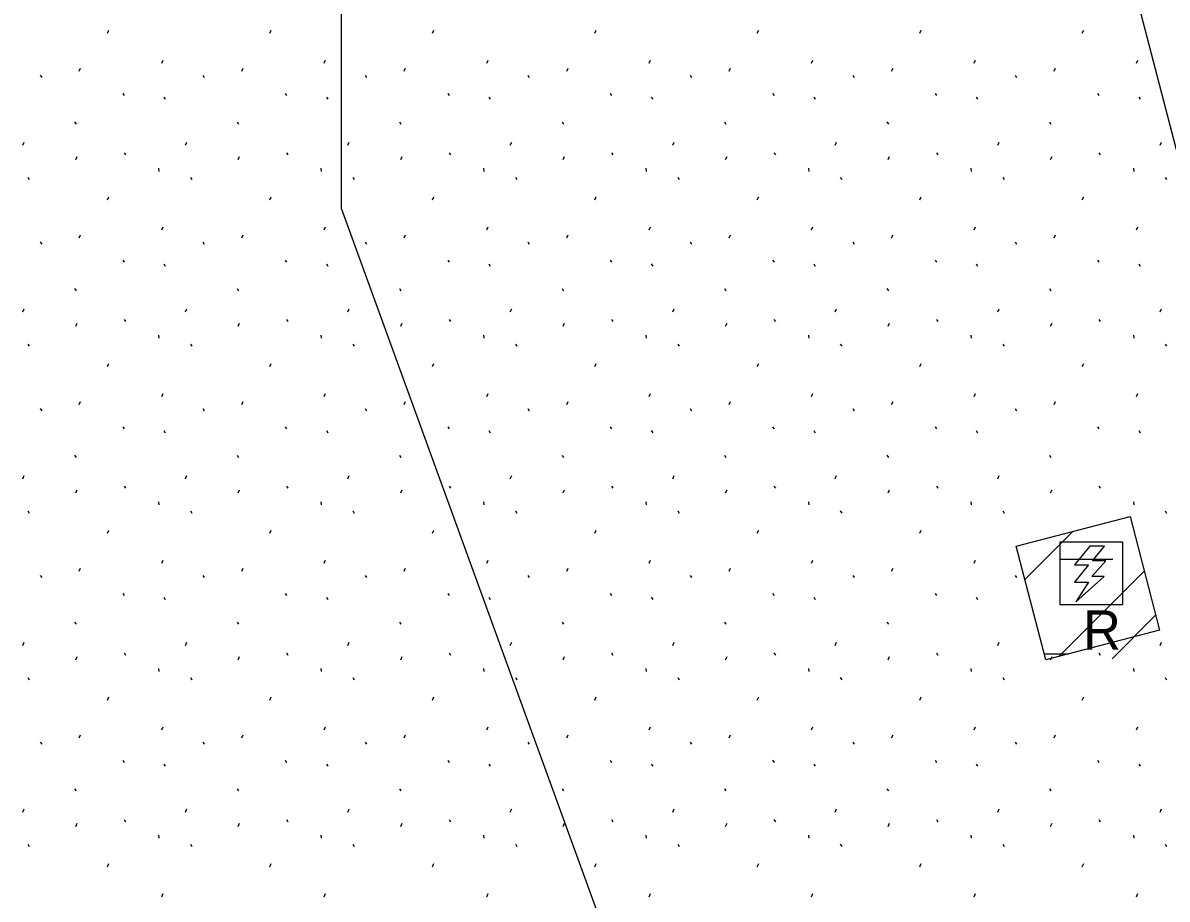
# Model space of a CAD drawing. Extents: x 419396 to 421519, y 4453567 to 4456767.
# Drawn here: x 420735 to 420793.4, y 4454672.1 to 4454716.9 of the extents above; entities that cross this region are included whole.
import ezdxf

# ---------------------------------------------------------------- set-up
doc = ezdxf.new("R2010")
doc.units = 0
for name, color, linetype in [('Level 1', 7, 'Continuous'), ('Level 21', 7, 'Continuous'), ('Level 28', 7, 'Continuous'), ('Level 41', 7, 'Continuous'), ('Level 57', 7, 'Continuous')]:
    doc.layers.add(name, color=color, linetype=linetype)

msp = doc.modelspace()

# ---------------------------------------------------------------- linework, layer by layer
at = {"layer": 'Level 1'}
for p, q in [((420786.135, 4454688.454), (420788.603, 4454690.922)), ((420787.906, 4454690.375), (420791.106, 4454690.375)), ((420787.906, 4454690.375), (420787.906, 4454687.175)), ((420791.106, 4454690.375), (420791.106, 4454687.175)), ((420787.964, 4454689.504), (420790.623, 4454689.504)), ((420787.871, 4454684.533), (420792.222, 4454688.884)), ((420787.906, 4454687.175), (420791.106, 4454687.175)), ((420790.577, 4454684.411), (420792.805, 4454686.639)), ((420787.12, 4454684.663), (420788.372, 4454684.663))]:
    msp.add_line(p, q, dxfattribs=at)
msp.add_lwpolyline([(420790.262, 4454689.406), (420789.587, 4454689.406), (420790.199, 4454690.157), (420789.449, 4454690.157), (420788.668, 4454689.2), (420789.38, 4454689.2), (420788.668, 4454688.33), (420789.371, 4454688.33), (420788.738, 4454687.322), (420790.175, 4454688.619), (420789.542, 4454688.619), (420790.262, 4454689.406)], dxfattribs=at)
at = {"layer": 'Level 21'}
for p, q in [((420751.238, 4454745.232), (420751.238, 4454707.424)), ((420751.238, 4454707.424), (420789.047, 4454603.449))]:
    msp.add_line(p, q, dxfattribs=at)
at = {"layer": 'Level 28'}
msp.add_line((420811.911, 4454640.946), (420789.095, 4454728.748), dxfattribs=at)
at = {"layer": 'Level 41'}
for p, q in [((420739.301, 4454716.347), (420739.373, 4454716.507)), ((420747.594, 4454716.347), (420747.666, 4454716.507)), ((420755.887, 4454716.347), (420755.959, 4454716.507)), ((420764.18, 4454716.347), (420764.252, 4454716.507)), ((420772.473, 4454716.347), (420772.545, 4454716.507)), ((420780.766, 4454716.347), (420780.838, 4454716.507)), ((420789.059, 4454716.347), (420789.131, 4454716.507)), ((420742.073, 4454714.817), (420742.143, 4454714.977)), ((420750.366, 4454714.817), (420750.436, 4454714.977)), ((420758.659, 4454714.817), (420758.729, 4454714.977)), ((420766.952, 4454714.817), (420767.022, 4454714.977)), ((420775.245, 4454714.817), (420775.315, 4454714.977)), ((420783.538, 4454714.817), (420783.608, 4454714.977)), ((420791.831, 4454714.817), (420791.901, 4454714.977)), ((420737.863, 4454714.409), (420737.934, 4454714.569)), ((420746.156, 4454714.409), (420746.227, 4454714.569)), ((420754.449, 4454714.409), (420754.52, 4454714.569)), ((420762.742, 4454714.409), (420762.813, 4454714.569)), ((420771.035, 4454714.409), (420771.106, 4454714.569)), ((420779.328, 4454714.409), (420779.399, 4454714.569)), ((420787.621, 4454714.409), (420787.692, 4454714.569)), ((420735.875, 4454714.201), (420735.946, 4454714.095)), ((420744.168, 4454714.201), (420744.239, 4454714.095)), ((420752.461, 4454714.201), (420752.532, 4454714.095)), ((420760.754, 4454714.201), (420760.825, 4454714.095)), ((420769.047, 4454714.201), (420769.118, 4454714.095)), ((420777.34, 4454714.201), (420777.411, 4454714.095)), ((420785.633, 4454714.201), (420785.704, 4454714.095)), ((420740.083, 4454713.272), (420740.154, 4454713.165)), ((420748.376, 4454713.272), (420748.447, 4454713.165)), ((420756.669, 4454713.272), (420756.74, 4454713.165)), ((420764.962, 4454713.272), (420765.033, 4454713.165)), ((420773.255, 4454713.272), (420773.326, 4454713.165)), ((420781.548, 4454713.272), (420781.619, 4454713.165)), ((420789.841, 4454713.272), (420789.912, 4454713.165)), ((420742.182, 4454713.08), (420742.253, 4454712.973)), ((420750.475, 4454713.08), (420750.546, 4454712.973)), ((420758.768, 4454713.08), (420758.839, 4454712.973)), ((420767.061, 4454713.08), (420767.132, 4454712.973)), ((420775.354, 4454713.08), (420775.425, 4454712.973)), ((420783.647, 4454713.08), (420783.718, 4454712.973)), ((420791.94, 4454713.08), (420792.011, 4454712.973)), ((420737.627, 4454711.819), (420737.698, 4454711.712)), ((420745.92, 4454711.819), (420745.991, 4454711.712)), ((420754.213, 4454711.819), (420754.284, 4454711.712)), ((420762.506, 4454711.819), (420762.577, 4454711.712)), ((420770.799, 4454711.819), (420770.87, 4454711.712)), ((420779.092, 4454711.819), (420779.163, 4454711.712)), ((420787.385, 4454711.819), (420787.456, 4454711.712)), ((420734.986, 4454710.626), (420735.057, 4454710.785)), ((420743.279, 4454710.626), (420743.35, 4454710.785)), ((420751.572, 4454710.626), (420751.643, 4454710.785)), ((420759.865, 4454710.626), (420759.936, 4454710.785)), ((420768.158, 4454710.626), (420768.229, 4454710.785)), ((420776.451, 4454710.626), (420776.522, 4454710.785)), ((420784.744, 4454710.626), (420784.815, 4454710.785)), ((420793.037, 4454710.626), (420793.108, 4454710.785)), ((420740.15, 4454710.242), (420740.221, 4454710.135)), ((420748.443, 4454710.242), (420748.514, 4454710.135)), ((420756.736, 4454710.242), (420756.807, 4454710.135)), ((420765.029, 4454710.242), (420765.1, 4454710.135)), ((420773.322, 4454710.242), (420773.393, 4454710.135)), ((420781.615, 4454710.242), (420781.686, 4454710.135)), ((420789.908, 4454710.242), (420789.979, 4454710.135)), ((420737.685, 4454709.897), (420737.757, 4454710.057)), ((420745.978, 4454709.897), (420746.05, 4454710.057)), ((420754.271, 4454709.897), (420754.343, 4454710.057)), ((420762.564, 4454709.897), (420762.636, 4454710.057)), ((420770.857, 4454709.897), (420770.929, 4454710.057)), ((420779.15, 4454709.897), (420779.222, 4454710.057)), ((420787.443, 4454709.897), (420787.515, 4454710.057)), ((420741.908, 4454709.451), (420741.926, 4454709.291)), ((420750.201, 4454709.451), (420750.219, 4454709.291)), ((420758.494, 4454709.451), (420758.512, 4454709.291)), ((420766.787, 4454709.451), (420766.805, 4454709.291)), ((420775.08, 4454709.451), (420775.098, 4454709.291)), ((420783.373, 4454709.451), (420783.391, 4454709.291)), ((420791.666, 4454709.451), (420791.684, 4454709.291)), ((420735.245, 4454708.981), (420735.315, 4454708.874)), ((420743.538, 4454708.981), (420743.608, 4454708.874)), ((420751.831, 4454708.981), (420751.901, 4454708.874)), ((420760.124, 4454708.981), (420760.194, 4454708.874)), ((420768.417, 4454708.981), (420768.487, 4454708.874)), ((420776.71, 4454708.981), (420776.78, 4454708.874)), ((420785.003, 4454708.981), (420785.073, 4454708.874)), ((420793.296, 4454708.981), (420793.366, 4454708.874)), ((420739.301, 4454707.837), (420739.373, 4454707.997)), ((420747.594, 4454707.837), (420747.666, 4454707.997)), ((420755.887, 4454707.837), (420755.959, 4454707.997)), ((420764.18, 4454707.837), (420764.252, 4454707.997)), ((420772.473, 4454707.837), (420772.545, 4454707.997)), ((420780.766, 4454707.837), (420780.838, 4454707.997)), ((420789.059, 4454707.837), (420789.131, 4454707.997)), ((420742.073, 4454706.307), (420742.143, 4454706.467)), ((420750.366, 4454706.307), (420750.436, 4454706.467)), ((420758.659, 4454706.307), (420758.729, 4454706.467)), ((420766.952, 4454706.307), (420767.022, 4454706.467)), ((420775.245, 4454706.307), (420775.315, 4454706.467)), ((420783.538, 4454706.307), (420783.608, 4454706.467)), ((420791.831, 4454706.307), (420791.901, 4454706.467)), ((420735.875, 4454705.691), (420735.946, 4454705.585)), ((420737.863, 4454705.899), (420737.934, 4454706.059)), ((420744.168, 4454705.691), (420744.239, 4454705.585)), ((420746.156, 4454705.899), (420746.227, 4454706.059)), ((420752.461, 4454705.691), (420752.532, 4454705.585)), ((420754.449, 4454705.899), (420754.52, 4454706.059)), ((420760.754, 4454705.691), (420760.825, 4454705.585)), ((420762.742, 4454705.899), (420762.813, 4454706.059)), ((420769.047, 4454705.691), (420769.118, 4454705.585)), ((420771.035, 4454705.899), (420771.106, 4454706.059)), ((420777.34, 4454705.691), (420777.411, 4454705.585)), ((420779.328, 4454705.899), (420779.399, 4454706.059)), ((420785.633, 4454705.691), (420785.704, 4454705.585)), ((420787.621, 4454705.899), (420787.692, 4454706.059)), ((420740.083, 4454704.762), (420740.154, 4454704.655)), ((420742.182, 4454704.57), (420742.253, 4454704.463)), ((420748.376, 4454704.762), (420748.447, 4454704.655)), ((420750.475, 4454704.57), (420750.546, 4454704.463)), ((420756.669, 4454704.762), (420756.74, 4454704.655)), ((420758.768, 4454704.57), (420758.839, 4454704.463)), ((420764.962, 4454704.762), (420765.033, 4454704.655)), ((420767.061, 4454704.57), (420767.132, 4454704.463)), ((420773.255, 4454704.762), (420773.326, 4454704.655)), ((420775.354, 4454704.57), (420775.425, 4454704.463)), ((420781.548, 4454704.762), (420781.619, 4454704.655)), ((420783.647, 4454704.57), (420783.718, 4454704.463)), ((420789.841, 4454704.762), (420789.912, 4454704.655)), ((420791.94, 4454704.57), (420792.011, 4454704.463)), ((420737.627, 4454703.309), (420737.698, 4454703.202)), ((420745.92, 4454703.309), (420745.991, 4454703.202)), ((420754.213, 4454703.309), (420754.284, 4454703.202)), ((420762.506, 4454703.309), (420762.577, 4454703.202)), ((420770.799, 4454703.309), (420770.87, 4454703.202)), ((420779.092, 4454703.309), (420779.163, 4454703.202)), ((420787.385, 4454703.309), (420787.456, 4454703.202)), ((420734.986, 4454702.116), (420735.057, 4454702.275)), ((420743.279, 4454702.116), (420743.35, 4454702.275)), ((420751.572, 4454702.116), (420751.643, 4454702.275)), ((420759.865, 4454702.116), (420759.936, 4454702.275)), ((420768.158, 4454702.116), (420768.229, 4454702.275)), ((420776.451, 4454702.116), (420776.522, 4454702.275)), ((420784.744, 4454702.116), (420784.815, 4454702.275)), ((420793.037, 4454702.116), (420793.108, 4454702.275)), ((420737.685, 4454701.387), (420737.757, 4454701.547)), ((420740.15, 4454701.732), (420740.221, 4454701.625)), ((420745.978, 4454701.387), (420746.05, 4454701.547)), ((420748.443, 4454701.732), (420748.514, 4454701.625)), ((420754.271, 4454701.387), (420754.343, 4454701.547)), ((420756.736, 4454701.732), (420756.807, 4454701.625)), ((420762.564, 4454701.387), (420762.636, 4454701.547)), ((420765.029, 4454701.732), (420765.1, 4454701.625)), ((420770.857, 4454701.387), (420770.929, 4454701.547)), ((420773.322, 4454701.732), (420773.393, 4454701.625)), ((420779.15, 4454701.387), (420779.222, 4454701.547)), ((420781.615, 4454701.732), (420781.686, 4454701.625)), ((420787.443, 4454701.387), (420787.515, 4454701.547)), ((420789.908, 4454701.732), (420789.979, 4454701.625)), ((420741.908, 4454700.941), (420741.926, 4454700.781)), ((420750.201, 4454700.941), (420750.219, 4454700.781)), ((420758.494, 4454700.941), (420758.512, 4454700.781)), ((420766.787, 4454700.941), (420766.805, 4454700.781)), ((420775.08, 4454700.941), (420775.098, 4454700.781)), ((420783.373, 4454700.941), (420783.391, 4454700.781)), ((420791.666, 4454700.941), (420791.684, 4454700.781)), ((420735.245, 4454700.471), (420735.315, 4454700.364)), ((420743.538, 4454700.471), (420743.608, 4454700.364)), ((420751.831, 4454700.471), (420751.901, 4454700.364)), ((420760.124, 4454700.471), (420760.194, 4454700.364)), ((420768.417, 4454700.471), (420768.487, 4454700.364)), ((420776.71, 4454700.471), (420776.78, 4454700.364)), ((420785.003, 4454700.471), (420785.073, 4454700.364)), ((420793.296, 4454700.471), (420793.366, 4454700.364)), ((420739.301, 4454699.327), (420739.373, 4454699.487)), ((420747.594, 4454699.327), (420747.666, 4454699.487)), ((420755.887, 4454699.327), (420755.959, 4454699.487)), ((420764.18, 4454699.327), (420764.252, 4454699.487)), ((420772.473, 4454699.327), (420772.545, 4454699.487)), ((420780.766, 4454699.327), (420780.838, 4454699.487)), ((420789.059, 4454699.327), (420789.131, 4454699.487)), ((420742.073, 4454697.797), (420742.143, 4454697.957)), ((420750.366, 4454697.797), (420750.436, 4454697.957)), ((420758.659, 4454697.797), (420758.729, 4454697.957)), ((420766.952, 4454697.797), (420767.022, 4454697.957)), ((420775.245, 4454697.797), (420775.315, 4454697.957)), ((420783.538, 4454697.797), (420783.608, 4454697.957)), ((420791.831, 4454697.797), (420791.901, 4454697.957)), ((420737.863, 4454697.389), (420737.934, 4454697.549)), ((420746.156, 4454697.389), (420746.227, 4454697.549)), ((420754.449, 4454697.389), (420754.52, 4454697.549)), ((420762.742, 4454697.389), (420762.813, 4454697.549)), ((420771.035, 4454697.389), (420771.106, 4454697.549)), ((420779.328, 4454697.389), (420779.399, 4454697.549)), ((420787.621, 4454697.389), (420787.692, 4454697.549)), ((420735.875, 4454697.181), (420735.946, 4454697.075)), ((420744.168, 4454697.181), (420744.239, 4454697.075)), ((420752.461, 4454697.181), (420752.532, 4454697.075)), ((420760.754, 4454697.181), (420760.825, 4454697.075)), ((420769.047, 4454697.181), (420769.118, 4454697.075)), ((420777.34, 4454697.181), (420777.411, 4454697.075)), ((420785.633, 4454697.181), (420785.704, 4454697.075)), ((420740.083, 4454696.252), (420740.154, 4454696.145)), ((420748.376, 4454696.252), (420748.447, 4454696.145)), ((420756.669, 4454696.252), (420756.74, 4454696.145)), ((420764.962, 4454696.252), (420765.033, 4454696.145)), ((420773.255, 4454696.252), (420773.326, 4454696.145)), ((420781.548, 4454696.252), (420781.619, 4454696.145)), ((420789.841, 4454696.252), (420789.912, 4454696.145)), ((420742.182, 4454696.06), (420742.253, 4454695.953)), ((420750.475, 4454696.06), (420750.546, 4454695.953)), ((420758.768, 4454696.06), (420758.839, 4454695.953)), ((420767.061, 4454696.06), (420767.132, 4454695.953)), ((420775.354, 4454696.06), (420775.425, 4454695.953)), ((420783.647, 4454696.06), (420783.718, 4454695.953)), ((420791.94, 4454696.06), (420792.011, 4454695.953)), ((420737.627, 4454694.799), (420737.698, 4454694.692)), ((420745.92, 4454694.799), (420745.991, 4454694.692)), ((420754.213, 4454694.799), (420754.284, 4454694.692)), ((420762.506, 4454694.799), (420762.577, 4454694.692)), ((420770.799, 4454694.799), (420770.87, 4454694.692)), ((420779.092, 4454694.799), (420779.163, 4454694.692)), ((420787.385, 4454694.799), (420787.456, 4454694.692)), ((420734.986, 4454693.606), (420735.057, 4454693.765)), ((420743.279, 4454693.606), (420743.35, 4454693.765)), ((420751.572, 4454693.606), (420751.643, 4454693.765)), ((420759.865, 4454693.606), (420759.936, 4454693.765)), ((420768.158, 4454693.606), (420768.229, 4454693.765)), ((420776.451, 4454693.606), (420776.522, 4454693.765)), ((420784.744, 4454693.606), (420784.815, 4454693.765)), ((420737.685, 4454692.877), (420737.757, 4454693.037)), ((420740.15, 4454693.222), (420740.221, 4454693.115)), ((420745.978, 4454692.877), (420746.05, 4454693.037)), ((420748.443, 4454693.222), (420748.514, 4454693.115)), ((420754.271, 4454692.877), (420754.343, 4454693.037)), ((420756.736, 4454693.222), (420756.807, 4454693.115)), ((420762.564, 4454692.877), (420762.636, 4454693.037)), ((420765.029, 4454693.222), (420765.1, 4454693.115)), ((420770.857, 4454692.877), (420770.929, 4454693.037)), ((420773.322, 4454693.222), (420773.393, 4454693.115)), ((420779.15, 4454692.877), (420779.222, 4454693.037)), ((420781.615, 4454693.222), (420781.686, 4454693.115)), ((420787.443, 4454692.877), (420787.515, 4454693.037)), ((420789.908, 4454693.222), (420789.979, 4454693.115)), ((420741.908, 4454692.431), (420741.926, 4454692.271)), ((420750.201, 4454692.431), (420750.219, 4454692.271)), ((420758.494, 4454692.431), (420758.512, 4454692.271)), ((420766.787, 4454692.431), (420766.805, 4454692.271)), ((420775.08, 4454692.431), (420775.098, 4454692.271)), ((420783.373, 4454692.431), (420783.391, 4454692.271)), ((420791.666, 4454692.431), (420791.684, 4454692.271)), ((420735.245, 4454691.961), (420735.315, 4454691.854)), ((420743.538, 4454691.961), (420743.608, 4454691.854)), ((420751.831, 4454691.961), (420751.901, 4454691.854)), ((420760.124, 4454691.961), (420760.194, 4454691.854)), ((420768.417, 4454691.961), (420768.487, 4454691.854)), ((420776.71, 4454691.961), (420776.78, 4454691.854)), ((420785.003, 4454691.961), (420785.073, 4454691.854)), ((420793.296, 4454691.961), (420793.366, 4454691.854)), ((420739.301, 4454690.817), (420739.373, 4454690.977)), ((420747.594, 4454690.817), (420747.666, 4454690.977)), ((420755.887, 4454690.817), (420755.959, 4454690.977)), ((420764.18, 4454690.817), (420764.252, 4454690.977)), ((420772.473, 4454690.817), (420772.545, 4454690.977)), ((420780.766, 4454690.817), (420780.838, 4454690.977)), ((420742.073, 4454689.287), (420742.143, 4454689.447)), ((420750.366, 4454689.287), (420750.436, 4454689.447)), ((420758.659, 4454689.287), (420758.729, 4454689.447)), ((420766.952, 4454689.287), (420767.022, 4454689.447)), ((420775.245, 4454689.287), (420775.315, 4454689.447)), ((420783.538, 4454689.287), (420783.608, 4454689.447)), ((420735.875, 4454688.671), (420735.946, 4454688.565)), ((420737.863, 4454688.879), (420737.934, 4454689.039)), ((420744.168, 4454688.671), (420744.239, 4454688.565)), ((420746.156, 4454688.879), (420746.227, 4454689.039)), ((420752.461, 4454688.671), (420752.532, 4454688.565)), ((420754.449, 4454688.879), (420754.52, 4454689.039)), ((420760.754, 4454688.671), (420760.825, 4454688.565)), ((420762.742, 4454688.879), (420762.813, 4454689.039)), ((420769.047, 4454688.671), (420769.118, 4454688.565)), ((420771.035, 4454688.879), (420771.106, 4454689.039)), ((420777.34, 4454688.671), (420777.411, 4454688.565)), ((420779.328, 4454688.879), (420779.399, 4454689.039)), ((420785.633, 4454688.671), (420785.704, 4454688.565)), ((420740.083, 4454687.742), (420740.154, 4454687.635)), ((420742.182, 4454687.55), (420742.253, 4454687.443)), ((420748.376, 4454687.742), (420748.447, 4454687.635)), ((420750.475, 4454687.55), (420750.546, 4454687.443)), ((420756.669, 4454687.742), (420756.74, 4454687.635)), ((420758.768, 4454687.55), (420758.839, 4454687.443)), ((420764.962, 4454687.742), (420765.033, 4454687.635)), ((420767.061, 4454687.55), (420767.132, 4454687.443)), ((420773.255, 4454687.742), (420773.326, 4454687.635)), ((420775.354, 4454687.55), (420775.425, 4454687.443)), ((420781.548, 4454687.742), (420781.619, 4454687.635)), ((420783.647, 4454687.55), (420783.718, 4454687.443)), ((420737.627, 4454686.289), (420737.698, 4454686.182)), ((420745.92, 4454686.289), (420745.991, 4454686.182)), ((420754.213, 4454686.289), (420754.284, 4454686.182)), ((420762.506, 4454686.289), (420762.577, 4454686.182)), ((420770.799, 4454686.289), (420770.87, 4454686.182)), ((420779.092, 4454686.289), (420779.163, 4454686.182)), ((420734.986, 4454685.096), (420735.057, 4454685.255)), ((420743.279, 4454685.096), (420743.35, 4454685.255)), ((420751.572, 4454685.096), (420751.643, 4454685.255)), ((420759.865, 4454685.096), (420759.936, 4454685.255)), ((420768.158, 4454685.096), (420768.229, 4454685.255)), ((420776.451, 4454685.096), (420776.522, 4454685.255)), ((420784.744, 4454685.096), (420784.815, 4454685.255)), ((420793.037, 4454685.096), (420793.108, 4454685.255)), ((420737.685, 4454684.367), (420737.757, 4454684.527)), ((420740.15, 4454684.712), (420740.221, 4454684.605)), ((420745.978, 4454684.367), (420746.05, 4454684.527)), ((420748.443, 4454684.712), (420748.514, 4454684.605)), ((420754.271, 4454684.367), (420754.343, 4454684.527)), ((420756.736, 4454684.712), (420756.807, 4454684.605)), ((420762.564, 4454684.367), (420762.636, 4454684.527)), ((420765.029, 4454684.712), (420765.1, 4454684.605)), ((420770.857, 4454684.367), (420770.929, 4454684.527)), ((420773.322, 4454684.712), (420773.393, 4454684.605)), ((420779.15, 4454684.367), (420779.222, 4454684.527)), ((420781.615, 4454684.712), (420781.686, 4454684.605)), ((420787.443, 4454684.367), (420787.515, 4454684.527)), ((420789.908, 4454684.712), (420789.979, 4454684.605)), ((420741.908, 4454683.921), (420741.926, 4454683.761)), ((420750.201, 4454683.921), (420750.219, 4454683.761)), ((420758.494, 4454683.921), (420758.512, 4454683.761)), ((420766.787, 4454683.921), (420766.805, 4454683.761)), ((420775.08, 4454683.921), (420775.098, 4454683.761)), ((420783.373, 4454683.921), (420783.391, 4454683.761)), ((420791.666, 4454683.921), (420791.684, 4454683.761)), ((420735.245, 4454683.451), (420735.315, 4454683.344)), ((420743.538, 4454683.451), (420743.608, 4454683.344)), ((420751.831, 4454683.451), (420751.901, 4454683.344)), ((420760.124, 4454683.451), (420760.194, 4454683.344)), ((420768.417, 4454683.451), (420768.487, 4454683.344)), ((420776.71, 4454683.451), (420776.78, 4454683.344)), ((420785.003, 4454683.451), (420785.073, 4454683.344)), ((420793.296, 4454683.451), (420793.366, 4454683.344)), ((420739.301, 4454682.307), (420739.373, 4454682.467)), ((420747.594, 4454682.307), (420747.666, 4454682.467)), ((420755.887, 4454682.307), (420755.959, 4454682.467)), ((420764.18, 4454682.307), (420764.252, 4454682.467)), ((420772.473, 4454682.307), (420772.545, 4454682.467)), ((420780.766, 4454682.307), (420780.838, 4454682.467)), ((420789.059, 4454682.307), (420789.131, 4454682.467)), ((420737.863, 4454680.369), (420737.934, 4454680.529)), ((420742.073, 4454680.777), (420742.143, 4454680.937)), ((420746.156, 4454680.369), (420746.227, 4454680.529)), ((420750.366, 4454680.777), (420750.436, 4454680.937)), ((420754.449, 4454680.369), (420754.52, 4454680.529)), ((420758.659, 4454680.777), (420758.729, 4454680.937)), ((420762.742, 4454680.369), (420762.813, 4454680.529)), ((420766.952, 4454680.777), (420767.022, 4454680.937)), ((420771.035, 4454680.369), (420771.106, 4454680.529)), ((420775.245, 4454680.777), (420775.315, 4454680.937)), ((420779.328, 4454680.369), (420779.399, 4454680.529)), ((420783.538, 4454680.777), (420783.608, 4454680.937)), ((420787.621, 4454680.369), (420787.692, 4454680.529)), ((420791.831, 4454680.777), (420791.901, 4454680.937)), ((420735.875, 4454680.161), (420735.946, 4454680.055)), ((420744.168, 4454680.161), (420744.239, 4454680.055)), ((420752.461, 4454680.161), (420752.532, 4454680.055)), ((420760.754, 4454680.161), (420760.825, 4454680.055)), ((420769.047, 4454680.161), (420769.118, 4454680.055)), ((420777.34, 4454680.161), (420777.411, 4454680.055)), ((420785.633, 4454680.161), (420785.704, 4454680.055)), ((420740.083, 4454679.232), (420740.154, 4454679.125)), ((420748.376, 4454679.232), (420748.447, 4454679.125)), ((420756.669, 4454679.232), (420756.74, 4454679.125)), ((420764.962, 4454679.232), (420765.033, 4454679.125)), ((420773.255, 4454679.232), (420773.326, 4454679.125)), ((420781.548, 4454679.232), (420781.619, 4454679.125)), ((420789.841, 4454679.232), (420789.912, 4454679.125)), ((420742.182, 4454679.04), (420742.253, 4454678.933)), ((420750.475, 4454679.04), (420750.546, 4454678.933)), ((420758.768, 4454679.04), (420758.839, 4454678.933)), ((420767.061, 4454679.04), (420767.132, 4454678.933)), ((420775.354, 4454679.04), (420775.425, 4454678.933)), ((420783.647, 4454679.04), (420783.718, 4454678.933)), ((420791.94, 4454679.04), (420792.011, 4454678.933)), ((420737.627, 4454677.779), (420737.698, 4454677.672)), ((420745.92, 4454677.779), (420745.991, 4454677.672)), ((420754.213, 4454677.779), (420754.284, 4454677.672)), ((420762.506, 4454677.779), (420762.577, 4454677.672)), ((420770.799, 4454677.779), (420770.87, 4454677.672)), ((420779.092, 4454677.779), (420779.163, 4454677.672)), ((420787.385, 4454677.779), (420787.456, 4454677.672)), ((420734.986, 4454676.586), (420735.057, 4454676.745)), ((420743.279, 4454676.586), (420743.35, 4454676.745)), ((420751.572, 4454676.586), (420751.643, 4454676.745)), ((420759.865, 4454676.586), (420759.936, 4454676.745)), ((420768.158, 4454676.586), (420768.229, 4454676.745)), ((420776.451, 4454676.586), (420776.522, 4454676.745)), ((420784.744, 4454676.586), (420784.815, 4454676.745)), ((420793.037, 4454676.586), (420793.108, 4454676.745)), ((420737.685, 4454675.857), (420737.757, 4454676.017)), ((420740.15, 4454676.202), (420740.221, 4454676.095)), ((420745.978, 4454675.857), (420746.05, 4454676.017)), ((420748.443, 4454676.202), (420748.514, 4454676.095)), ((420754.271, 4454675.857), (420754.343, 4454676.017)), ((420756.736, 4454676.202), (420756.807, 4454676.095)), ((420762.564, 4454675.857), (420762.636, 4454676.017)), ((420765.029, 4454676.202), (420765.1, 4454676.095)), ((420770.857, 4454675.857), (420770.929, 4454676.017)), ((420773.322, 4454676.202), (420773.393, 4454676.095)), ((420779.15, 4454675.857), (420779.222, 4454676.017)), ((420781.615, 4454676.202), (420781.686, 4454676.095)), ((420787.443, 4454675.857), (420787.515, 4454676.017)), ((420789.908, 4454676.202), (420789.979, 4454676.095)), ((420741.908, 4454675.411), (420741.926, 4454675.251)), ((420750.201, 4454675.411), (420750.219, 4454675.251)), ((420758.494, 4454675.411), (420758.512, 4454675.251)), ((420766.787, 4454675.411), (420766.805, 4454675.251)), ((420775.08, 4454675.411), (420775.098, 4454675.251)), ((420783.373, 4454675.411), (420783.391, 4454675.251)), ((420791.666, 4454675.411), (420791.684, 4454675.251)), ((420735.245, 4454674.941), (420735.315, 4454674.834)), ((420743.538, 4454674.941), (420743.608, 4454674.834)), ((420751.831, 4454674.941), (420751.901, 4454674.834)), ((420760.124, 4454674.941), (420760.194, 4454674.834)), ((420768.417, 4454674.941), (420768.487, 4454674.834)), ((420776.71, 4454674.941), (420776.78, 4454674.834)), ((420785.003, 4454674.941), (420785.073, 4454674.834)), ((420793.296, 4454674.941), (420793.366, 4454674.834)), ((420739.301, 4454673.797), (420739.373, 4454673.957)), ((420747.594, 4454673.797), (420747.666, 4454673.957)), ((420755.887, 4454673.797), (420755.959, 4454673.957)), ((420764.18, 4454673.797), (420764.252, 4454673.957)), ((420772.473, 4454673.797), (420772.545, 4454673.957)), ((420780.766, 4454673.797), (420780.838, 4454673.957)), ((420789.059, 4454673.797), (420789.131, 4454673.957)), ((420742.073, 4454672.267), (420742.143, 4454672.427)), ((420750.366, 4454672.267), (420750.436, 4454672.427)), ((420758.659, 4454672.267), (420758.729, 4454672.427)), ((420766.952, 4454672.267), (420767.022, 4454672.427)), ((420775.245, 4454672.267), (420775.315, 4454672.427)), ((420783.538, 4454672.267), (420783.608, 4454672.427)), ((420791.831, 4454672.267), (420791.901, 4454672.427))]:
    msp.add_line(p, q, dxfattribs=at)
at = {"layer": 'Level 57'}
msp.add_line((420785.69, 4454690.165), (420791.497, 4454691.674), dxfattribs=at)
msp.add_lwpolyline([(420791.497, 4454691.674), (420793.006, 4454685.867), (420787.199, 4454684.358), (420785.69, 4454690.165)], dxfattribs=at)

# ---------------------------------------------------------------- texts
at = {"layer": 'Level 1'}
msp.add_text('R', height=2, dxfattribs=at).set_placement((420789.101, 4454684.886))

doc.saveas('drawing.dxf')
